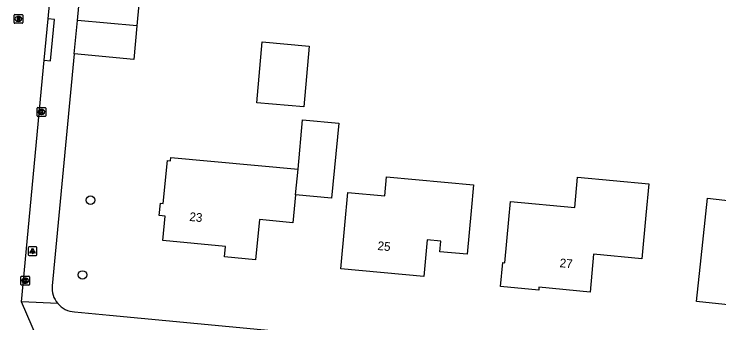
# Model space of a CAD drawing. Extents: x 162186 to 163152, y 385513 to 386513.
# Drawn here: x 162330.6 to 162411.3, y 385728.8 to 385764.2 of the extents above; entities that cross this region are included whole.
import ezdxf

# ---------------------------------------------------------------- set-up
doc = ezdxf.new("R2010")
doc.units = 0
for name, color, linetype in [('IMGEO_Boom', 7, 'Continuous'), ('IMGEO_Groenvoorziening', 7, 'Continuous'), ('IMGEO_Kolk', 7, 'Continuous'), ('IMGEO_Lichtpunt', 7, 'Continuous'), ('IMGEO_Pand', 7, 'Continuous'), ('IMGEO_Pand_nummerreeks', 7, 'Continuous'), ('IMGEO_Rijbaan_lokaal_open', 7, 'Continuous'), ('IMGEO_Rioolput', 7, 'Continuous'), ('IMGEO_Voetpad_open', 7, 'Continuous')]:
    doc.layers.add(name, color=color, linetype=linetype)

msp = doc.modelspace()

# ---------------------------------------------------------------- linework, layer by layer
at = {"layer": 'IMGEO_Boom'}
for centre in [(162339.375, 385742.883), (162338.477, 385734.329)]:
    msp.add_circle(centre, 0.489, dxfattribs=at)
at = {"layer": 'IMGEO_Groenvoorziening'}
msp.add_lwpolyline([(162345.611, 385772.814), (162344.694, 385762.863)], dxfattribs=at)
at = {"layer": 'IMGEO_Kolk'}
for p, q in [((162333.268, 385752.56), (162333.268, 385753.412)), ((162333.343, 385753.486), (162334.195, 385753.486)), ((162333.756, 385753.266), (162333.781, 385753.266)), ((162334.269, 385753.412), (162334.269, 385752.56)), ((162334.195, 385752.486), (162333.343, 385752.486)), ((162333.779, 385752.706), (162333.754, 385752.706)), ((162331.421, 385733.247), (162331.421, 385734.099)), ((162331.496, 385734.173), (162332.348, 385734.173)), ((162331.909, 385733.953), (162331.934, 385733.953)), ((162332.422, 385734.099), (162332.422, 385733.247)), ((162332.348, 385733.173), (162331.496, 385733.173)), ((162331.932, 385733.393), (162331.907, 385733.393))]:
    msp.add_line(p, q, dxfattribs=at)
for points in [[(162333.268, 385752.56), (162333.268, 385753.412)], [(162333.343, 385753.486), (162334.195, 385753.486)], [(162333.589, 385753.186), (162333.712, 385753.186), (162333.712, 385753.035), (162333.842, 385753.186), (162334.006, 385753.186), (162333.86, 385753.035), (162334.013, 385752.786), (162333.861, 385752.786), (162333.776, 385752.95), (162333.712, 385752.883), (162333.712, 385752.786), (162333.589, 385752.786), (162333.589, 385753.186)], [(162334.269, 385753.412), (162334.269, 385752.56)], [(162334.195, 385752.486), (162333.343, 385752.486)], [(162331.421, 385733.247), (162331.421, 385734.099)], [(162331.496, 385734.173), (162332.348, 385734.173)], [(162331.742, 385733.873), (162331.865, 385733.873), (162331.865, 385733.722), (162331.995, 385733.873), (162332.159, 385733.873), (162332.013, 385733.722), (162332.166, 385733.473), (162332.014, 385733.473), (162331.929, 385733.637), (162331.865, 385733.57), (162331.865, 385733.473), (162331.742, 385733.473), (162331.742, 385733.873)], [(162332.422, 385734.099), (162332.422, 385733.247)], [(162332.348, 385733.173), (162331.496, 385733.173)]]:
    msp.add_lwpolyline(points, dxfattribs=at)
for centre, start, end in [((162333.345, 385753.41), 91.55205, 178.44795), ((162333.345, 385753.41), 91.55205, 178.44795), ((162334.193, 385753.41), 1.55205, 88.44795), ((162334.193, 385753.41), 1.55205, 88.44795), ((162333.345, 385752.562), 181.55205, 268.44795), ((162333.345, 385752.562), 181.55205, 268.44795), ((162334.193, 385752.562), 271.55205, 358.44795), ((162334.193, 385752.562), 271.55205, 358.44795), ((162331.498, 385734.097), 91.55205, 178.44795), ((162331.498, 385734.097), 91.55205, 178.44795), ((162332.346, 385734.097), 1.55205, 88.44795), ((162332.346, 385734.097), 1.55205, 88.44795), ((162331.498, 385733.249), 181.55205, 268.44795), ((162331.498, 385733.249), 181.55205, 268.44795), ((162332.346, 385733.249), 271.55205, 358.44795), ((162332.346, 385733.249), 271.55205, 358.44795)]:
    msp.add_arc(centre, 0.0765, start, end, dxfattribs=at)
for centre, major_axis, ratio, start_param, end_param in [((162333.755, 385752.986), (-0.387, 0.002), 0.722429, 4.712389, 7.853982), ((162333.78, 385752.986), (-0.39, 0.002), 0.717154, 1.570796, 4.712389), ((162331.908, 385733.673), (-0.387, 0.002), 0.722429, 4.712389, 7.853982), ((162331.933, 385733.673), (-0.39, 0.002), 0.717154, 1.570796, 4.712389)]:
    msp.add_ellipse(centre, major_axis=major_axis, ratio=ratio, start_param=start_param, end_param=end_param, dxfattribs=at)
at = {"layer": 'IMGEO_Lichtpunt'}
for p, q in [((162332.259, 385737.451), (162332.259, 385736.644)), ((162332.259, 385737.451), (162332.259, 385736.644)), ((162333.161, 385737.546), (162332.353, 385737.546)), ((162333.161, 385737.546), (162332.353, 385737.546)), ((162333.255, 385736.644), (162333.255, 385737.451)), ((162333.255, 385736.644), (162333.255, 385737.451)), ((162332.353, 385736.55), (162333.161, 385736.55)), ((162332.353, 385736.55), (162333.161, 385736.55))]:
    msp.add_line(p, q, dxfattribs=at)
for points in [[(162332.633, 385737.115), (162332.672, 385737.087), (162332.484, 385736.825), (162332.446, 385736.852), (162332.633, 385737.115)], [(162332.735, 385737.067), (162332.782, 385737.067), (162332.782, 385736.745), (162332.735, 385736.745), (162332.735, 385737.067)], [(162332.845, 385737.087), (162332.883, 385737.114), (162333.07, 385736.852), (162333.031, 385736.824), (162332.845, 385737.087)]]:
    msp.add_lwpolyline(points, dxfattribs=at)
msp.add_circle((162332.758, 385737.249), 0.0994, dxfattribs=at)
for centre, start, end in [((162332.353, 385737.451), 90, 180), ((162332.353, 385737.451), 90, 180), ((162333.161, 385737.451), 0, 90), ((162333.161, 385737.451), 0, 90), ((162332.353, 385736.644), 180, 270), ((162332.353, 385736.644), 180, 270), ((162333.161, 385736.644), 270, 0), ((162333.161, 385736.644), 270, 360)]:
    msp.add_arc(centre, 0.0946, start, end, dxfattribs=at)
at = {"layer": 'IMGEO_Pand'}
for points in [[(162363.785, 385753.564), (162358.417, 385754.049), (162359.046, 385761.02), (162364.414, 385760.536), (162363.785, 385753.564)], [(162363.143, 385746.443), (162363.652, 385752.09), (162367.803, 385751.716), (162366.976, 385743.118), (162362.861, 385743.514)], [(162425.164, 385744.557), (162424.612, 385740.863), (162418.567, 385741.503), (162417.389, 385730.379), (162408.734, 385731.296), (162409.261, 385736.269), (162409.984, 385743.099), (162412.942, 385742.786), (162413.197, 385745.189), (162418.313, 385744.647), (162418.791, 385748.755), (162425.8, 385748.012)], [(162362.861, 385743.514), (162362.552, 385740.308), (162358.713, 385740.677), (162358.268, 385736.058), (162354.711, 385736.401), (162354.825, 385737.586), (162347.662, 385738.276), (162347.93, 385741.06), (162347.261, 385741.125), (162347.398, 385742.546), (162347.713, 385742.515), (162348.185, 385747.413), (162348.555, 385747.377), (162348.592, 385747.756), (162363.143, 385746.443)], [(162362.861, 385743.514), (162363.143, 385746.443)], [(162382.486, 385736.688), (162379.343, 385736.977), (162379.455, 385738.205), (162377.91, 385738.348), (162377.526, 385734.169), (162368.045, 385735.041), (162368.503, 385740.021), (162368.847, 385743.765), (162373.047, 385743.379), (162373.246, 385745.545), (162383.216, 385744.628), (162382.944, 385741.668), (162382.486, 385736.688)], [(162403.279, 385744.76), (162402.947, 385741.169), (162402.486, 385736.19), (162396.944, 385736.703), (162396.543, 385732.37), (162390.699, 385732.911), (162390.671, 385732.604), (162386.303, 385733.009), (162386.555, 385735.735), (162386.795, 385735.713), (162387.256, 385740.692), (162387.446, 385742.749), (162394.803, 385742.068), (162395.123, 385745.515), (162403.279, 385744.76)]]:
    msp.add_lwpolyline(points, dxfattribs=at)
at = {"layer": 'IMGEO_Rijbaan_lokaal_open'}
for points in [[(162334.542, 385763.644), (162337.193, 385792.099)], [(162334.097, 385758.918), (162334.542, 385763.644)], [(162331.493, 385731.237), (162334.097, 385758.918)], [(162333.341, 385727.013), (162331.493, 385731.237)]]:
    msp.add_lwpolyline(points, dxfattribs=at)
at = {"layer": 'IMGEO_Rioolput'}
for p, q in [((162330.644, 385763.215), (162330.644, 385764.067)), ((162330.719, 385764.141), (162331.571, 385764.141)), ((162331.132, 385763.921), (162331.157, 385763.921)), ((162331.645, 385764.067), (162331.645, 385763.215)), ((162331.571, 385763.141), (162330.719, 385763.141)), ((162331.155, 385763.361), (162331.13, 385763.361))]:
    msp.add_line(p, q, dxfattribs=at)
for points in [[(162330.644, 385763.215), (162330.644, 385764.067)], [(162330.719, 385764.141), (162331.571, 385764.141)], [(162331.233, 385763.839), (162330.981, 385763.841), (162330.981, 385763.441)], [(162330.981, 385763.441), (162331.105, 385763.441), (162331.105, 385763.603), (162331.116, 385763.603)], [(162331.159, 385763.76), (162331.105, 385763.76), (162331.105, 385763.679)], [(162331.105, 385763.679), (162331.157, 385763.679)], [(162331.163, 385763.574), (162331.234, 385763.441), (162331.374, 385763.441), (162331.309, 385763.567)], [(162331.645, 385764.067), (162331.645, 385763.215)], [(162331.571, 385763.141), (162330.719, 385763.141)]]:
    msp.add_lwpolyline(points, dxfattribs=at)
for centre, radius, start, end in [((162330.721, 385764.065), 0.0765, 91.55205, 178.44795), ((162330.721, 385764.065), 0.0765, 91.55205, 178.44795), ((162331.115, 385763.55), 0.0533, 26.02933, 88.69889), ((162331.141, 385763.868), 0.19, 274.7715, 282.96867), ((162331.165, 385763.664), 0.0964, 77.00612, 93.18647), ((162331.179, 385763.721), 0.0378, 276.66336, 79.67722), ((162331.232, 385763.729), 0.109, 350.36119, 89.41601), ((162331.23, 385763.729), 0.112, 277.58423, 350.98172), ((162331.214, 385763.514), 0.108, 29.51342, 73.79051), ((162331.569, 385764.065), 0.0765, 1.55205, 88.44795), ((162331.569, 385764.065), 0.0765, 1.55205, 88.44795), ((162330.721, 385763.217), 0.0765, 181.55205, 268.44795), ((162330.721, 385763.217), 0.0765, 181.55205, 268.44795), ((162331.569, 385763.217), 0.0765, 271.55205, 358.44795), ((162331.569, 385763.217), 0.0765, 271.55205, 358.44795)]:
    msp.add_arc(centre, radius, start, end, dxfattribs=at)
for centre, major_axis, ratio, start_param, end_param in [((162331.131, 385763.641), (-0.387, 0.002), 0.722429, 4.712389, 7.853982), ((162331.156, 385763.641), (-0.39, 0.002), 0.717154, 1.570796, 4.712389)]:
    msp.add_ellipse(centre, major_axis=major_axis, ratio=ratio, start_param=start_param, end_param=end_param, dxfattribs=at)
at = {"layer": 'IMGEO_Voetpad_open'}
for points in [[(162337.881, 385763.475), (162340.338, 385789.823)], [(162334.097, 385758.918), (162334.821, 385758.85), (162335.266, 385763.576), (162334.542, 385763.644)], [(162337.522, 385759.63), (162337.881, 385763.475)], [(162344.694, 385762.863), (162337.881, 385763.475)], [(162344.694, 385762.863), (162344.337, 385758.978), (162337.522, 385759.63)], [(162337.522, 385759.63), (162336.612, 385750), (162335.015, 385733.1)], [(162335.636, 385731.055), (162331.493, 385731.237)], [(162337.549, 385730.101), (162341.556, 385729.721), (162447.49, 385719.675), (162447.817, 385719.644), (162448.146, 385719.642), (162448.474, 385719.67), (162448.798, 385719.727), (162449.115, 385719.812), (162449.424, 385719.926), (162449.721, 385720.066), (162450.004, 385720.233), (162450.272, 385720.424), (162450.521, 385720.638), (162450.75, 385720.874), (162450.957, 385721.13), (162451.141, 385721.402), (162451.299, 385721.69), (162451.431, 385721.992)]]:
    msp.add_lwpolyline(points, dxfattribs=at)
for centre, radius, start, end in [((162337.702, 385732.799), 2.703, 173.60886, 220.1748), ((162337.701, 385732.8), 2.704, 220.20735, 266.78242)]:
    msp.add_arc(centre, radius, start, end, dxfattribs=at)

# ---------------------------------------------------------------- texts
at = {"layer": 'IMGEO_Pand_nummerreeks'}
for s, rotation, p in [('23', 354.49961, (162350.663, 385740.519)), ('25', 354.74509, (162372.194, 385737.191)), ('27', 354.711, (162393.03, 385735.226))]:
    msp.add_text(s, height=1, rotation=rotation, dxfattribs=at).set_placement(p)

doc.saveas('drawing.dxf')
